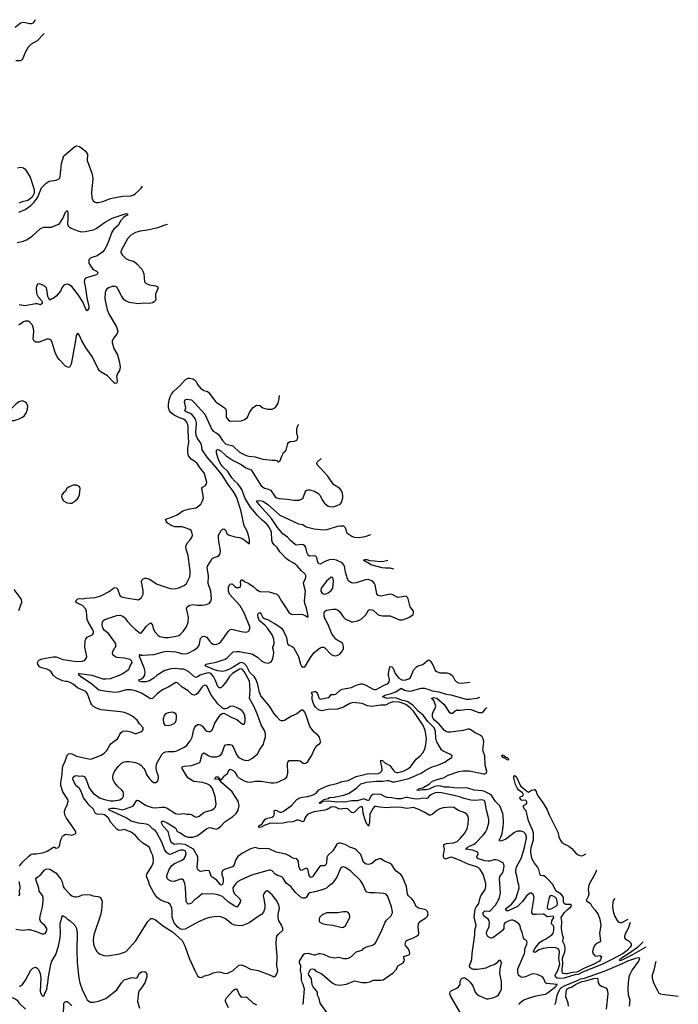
# Model space of a CAD drawing. Header units: inches. Extents: x 1173000 to 1307049, y 522583 to 678455.
# Tile 411 of 617: x 1273260 to 1281739, y 596615 to 609281. Entities that reach past the tile are written whole.
import ezdxf

# ---------------------------------------------------------------- set-up
doc = ezdxf.new("R2010")
doc.units = ezdxf.units.IN
doc.header["$MEASUREMENT"] = 0
for name, color, linetype in [('B2579', 7, 'Continuous'), ('B2589', 7, 'Continuous'), ('B2670', 7, 'Continuous')]:
    doc.layers.add(name, color=color, linetype=linetype)

msp = doc.modelspace()

# ---------------------------------------------------------------- linework, layer by layer
at = {"layer": 'B2579', "color": 5}
for points, elevation in [([(1273210, 597580), (1273290, 597567), (1273370, 597577), (1273390, 597575), (1273472, 597552), (1273550, 597521), (1273570, 597521), (1273590, 597527), (1273607, 597550), (1273611, 597570), (1273608, 597590), (1273585, 597630), (1273533, 597673), (1273520, 597710), (1273523, 597750), (1273555, 597870), (1273562, 597950), (1273561, 597990), (1273555, 598015), (1273512, 598070), (1273505, 598110), (1273472, 598208), (1273470, 598230), (1273478, 598242), (1273534, 598286), (1273579, 598341), (1273590, 598350), (1273610, 598357), (1273650, 598353), (1273725, 598305), (1273790, 598224), (1273807, 598190), (1273822, 598130), (1273833, 598110), (1273904, 598030), (1273931, 598010), (1273970, 597997), (1273990, 597997), (1274030, 598006), (1274070, 598023), (1274130, 598029), (1274170, 598022), (1274202, 598010), (1274270, 598000), (1274291, 597991), (1274311, 597971), (1274322, 597942), (1274315, 597825), (1274299, 597761), (1274215, 597510), (1274205, 597445), (1274209, 597390), (1274222, 597350), (1274254, 597294), (1274273, 597273), (1274298, 597258), (1274342, 597242), (1274390, 597239), (1274550, 597264), (1274630, 597294), (1274750, 597428), (1274910, 597679), (1274950, 597718), (1274970, 597718), (1275010, 597701), (1275110, 597621), (1275227, 597547), (1275310, 597476), (1275350, 597435), (1275388, 597368), (1275443, 597210), (1275513, 597050), (1275550, 596981), (1275570, 596962), (1275590, 596959), (1275610, 596965), (1275641, 596979), (1275710, 596999), (1275750, 597019), (1275788, 597028), (1275831, 597031), (1275890, 597014), (1275930, 597011), (1276010, 597050), (1276083, 597117), (1276110, 597121), (1276151, 597111), (1276230, 597067), (1276330, 597050), (1276488, 596988), (1276530, 596966), (1276550, 596971), (1276570, 597006), (1276584, 597050), (1276572, 597110), (1276575, 597230), (1276560, 597390), (1276565, 597470), (1276571, 597490), (1276587, 597513), (1276649, 597570), (1276649, 597589), (1276639, 597610), (1276637, 597630), (1276598, 597690), (1276586, 597730), (1276586, 597770), (1276603, 597850), (1276598, 597890), (1276570, 597946), (1276510, 598023), (1276450, 598076), (1276430, 598069), (1276399, 598030), (1276394, 598010), (1276405, 597970), (1276417, 597890), (1276415, 597850), (1276399, 597801), (1276372, 597768), (1276330, 597744), (1276216, 597664), (1276176, 597644), (1276130, 597630), (1276094, 597626), (1276030, 597633), (1275989, 597649), (1275924, 597704), (1275900, 597720), (1275850, 597738), (1275790, 597745), (1275710, 597731), (1275663, 597717), (1275564, 597676), (1275390, 597583), (1275350, 597577), (1275324, 597584), (1275290, 597610), (1275250, 597664), (1275235, 597695), (1275225, 597730), (1275225, 597810), (1275220, 597850), (1275198, 597898), (1275170, 597921), (1275130, 597933), (1275070, 597958), (1275032, 597990), (1274990, 598040), (1274932, 598150), (1274918, 598198), (1274895, 598250), (1274894, 598270), (1274898, 598290), (1274910, 598310), (1274963, 598390), (1274978, 598430), (1274983, 598470), (1274975, 598530), (1274951, 598571), (1274930, 598630), (1274910, 598650), (1274846, 598686), (1274794, 598734), (1274750, 598785), (1274694, 598830), (1274610, 598865), (1274550, 598850), (1274530, 598855), (1274510, 598868), (1274435, 598955), (1274403, 599010), (1274370, 599041), (1274350, 599052), (1274330, 599056), (1274259, 599059), (1274238, 599070), (1274226, 599086), (1274208, 599130), (1274155, 599175), (1274117, 599230), (1274082, 599270), (1274050, 599353), (1274031, 599390), (1273984, 599430), (1273946, 599510), (1273950, 599535), (1273970, 599554), (1273990, 599560), (1274030, 599550), (1274070, 599553), (1274090, 599547), (1274110, 599519), (1274149, 599409), (1274170, 599372), (1274206, 599330), (1274286, 599270), (1274352, 599248), (1274430, 599233), (1274470, 599232), (1274550, 599247), (1274583, 599270), (1274590, 599280), (1274595, 599290), (1274598, 599330), (1274591, 599350), (1274577, 599370), (1274521, 599421), (1274484, 599464), (1274463, 599503), (1274459, 599530), (1274464, 599570), (1274482, 599610), (1274530, 599674), (1274570, 599716), (1274610, 599736), (1274630, 599740), (1274670, 599739), (1274750, 599724), (1274802, 599702), (1274826, 599686), (1274860, 599650), (1274873, 599630), (1274893, 599570), (1274930, 599516), (1274956, 599490), (1274985, 599470), (1275012, 599468), (1275037, 599490), (1275049, 599530), (1275049, 599550), (1275032, 599592), (1275019, 599650), (1275023, 599710), (1275090, 599830), (1275113, 599850), (1275138, 599862), (1275170, 599868), (1275250, 599867), (1275285, 599875), (1275378, 599922), (1275410, 599944), (1275451, 600000)], 960), ([(1273259, 598390), (1273295, 598445), (1273378, 598522), (1273410, 598544), (1273430, 598551), (1273471, 598551), (1273530, 598559), (1273570, 598569), (1273614, 598586), (1273694, 598634), (1273710, 598637), (1273730, 598625), (1273750, 598626), (1273773, 598650), (1273790, 598732), (1273810, 598772), (1273830, 598792), (1273850, 598802), (1273930, 598791), (1273973, 598807), (1273982, 598818), (1273984, 598830), (1273973, 598850), (1273862, 599010), (1273843, 599050), (1273838, 599090), (1273842, 599110), (1273848, 599132), (1273877, 599190), (1273884, 599230), (1273878, 599250), (1273814, 599350), (1273790, 599430), (1273788, 599470), (1273805, 599570), (1273810, 599651), (1273819, 599690), (1273842, 599730), (1273870, 599821), (1273890, 599836), (1273910, 599839), (1273930, 599835), (1273990, 599808), (1274130, 599776), (1274170, 599770), (1274210, 599779), (1274310, 599818), (1274352, 599848), (1274381, 599879), (1274420, 599950), (1274436, 599970), (1274478, 600000)], 980), ([(1276910, 596610), (1276925, 596810), (1276911, 596870), (1276897, 596897), (1276888, 596928), (1276887, 596990), (1276877, 597050), (1276879, 597110), (1276862, 597150), (1276862, 597170), (1276919, 597261), (1276931, 597269), (1276970, 597272), (1277050, 597249), (1277070, 597249), (1277110, 597267), (1277130, 597268), (1277170, 597258), (1277246, 597226), (1277290, 597216), (1277312, 597212), (1277370, 597219), (1277430, 597204), (1277470, 597204), (1277494, 597210), (1277530, 597231), (1277590, 597290), (1277671, 597309), (1277687, 597333), (1277714, 597350), (1277804, 597376), (1277826, 597390), (1277845, 597410), (1277923, 597570), (1277964, 597670), (1277983, 597697), (1278040, 597750), (1278058, 597790), (1278057, 597830), (1278046, 597870), (1278000, 598000), (1277979, 598030), (1277950, 598041), (1277830, 598048), (1277768, 598048), (1277730, 598057), (1277710, 598077), (1277680, 598150), (1277646, 598206), (1277519, 598330), (1277450, 598375), (1277430, 598382), (1277410, 598380), (1277390, 598363), (1277344, 598250), (1277302, 598190), (1277277, 598163), (1277230, 598131), (1277210, 598110), (1277190, 598098), (1277153, 598087), (1277058, 598062), (1276995, 598050), (1276973, 598030), (1276950, 597990), (1276930, 597978), (1276910, 597978), (1276890, 597986), (1276812, 598052), (1276750, 598132), (1276690, 598175), (1276650, 598237), (1276634, 598254), (1276570, 598277), (1276550, 598290), (1276510, 598330), (1276490, 598339), (1276470, 598340), (1276244, 598276), (1276103, 598210), (1276066, 598190), (1276044, 598170), (1276006, 598114), (1276009, 598070), (1276028, 598030), (1276077, 597990), (1276096, 597970), (1276105, 597950), (1276100, 597930), (1276070, 597875), (1276055, 597865), (1276030, 597876), (1275948, 597928), (1275890, 597985), (1275870, 598000), (1275810, 598025), (1275770, 598030), (1275610, 598034), (1275550, 597983), (1275510, 597958), (1275470, 597916), (1275450, 597907), (1275430, 597904), (1275410, 597921), (1275403, 597943), (1275396, 598116), (1275386, 598170), (1275370, 598212), (1275350, 598225), (1275330, 598224), (1275250, 598196), (1275210, 598197), (1275175, 598215), (1275162, 598230), (1275154, 598250), (1275156, 598270), (1275185, 598350), (1275220, 598400), (1275253, 598427), (1275352, 598468), (1275377, 598490), (1275391, 598510), (1275403, 598550), (1275401, 598570), (1275390, 598590), (1275370, 598599), (1275330, 598597), (1275290, 598585), (1275210, 598544), (1275190, 598543), (1275170, 598551), (1275149, 598569), (1275124, 598604), (1275093, 598690), (1275022, 598830), (1275007, 598847), (1274970, 598874), (1274930, 598916), (1274892, 598930), (1274790, 598944), (1274694, 598970), (1274630, 599015), (1274417, 599110), (1274402, 599130), (1274443, 599137), (1274483, 599137), (1274570, 599120), (1274590, 599118), (1274610, 599123), (1274716, 599164), (1274736, 599184), (1274770, 599242), (1274790, 599236), (1274890, 599174), (1274965, 599145), (1275010, 599141), (1275089, 599149), (1275130, 599149), (1275158, 599138), (1275265, 599070), (1275284, 599064), (1275310, 599061), (1275370, 599068), (1275410, 599059), (1275450, 599060), (1275470, 599056), (1275510, 599030), (1275530, 599024), (1275550, 599027), (1275570, 599037), (1275630, 599082), (1275650, 599091), (1275728, 599112), (1275766, 599134), (1275783, 599150), (1275791, 599190), (1275776, 599290), (1275742, 599390), (1275731, 599410), (1275712, 599430), (1275670, 599453), (1275612, 599470), (1275503, 599483), (1275439, 599519), (1275425, 599530), (1275390, 599582), (1275353, 599650), (1275352, 599670), (1275380, 599680), (1275472, 599688), (1275570, 599721), (1275584, 599736), (1275610, 599831), (1275630, 599851), (1275650, 599842), (1275697, 599810), (1275730, 599799), (1275800, 599800), (1275830, 599809), (1275850, 599825), (1275865, 599850), (1275892, 599928), (1275909, 599951), (1275930, 599958), (1275970, 599959), (1275993, 599950), (1276010, 599929), (1276051, 599830), (1276070, 599801), (1276090, 599784), (1276130, 599762), (1276170, 599749), (1276210, 599755), (1276258, 599782), (1276322, 599838), (1276350, 599891), (1276398, 599962), (1276409, 600000)], 940), ([(1277213, 596510), (1277127, 596630), (1277115, 596690), (1277094, 596730), (1277092, 596770), (1277082, 596790), (1277040, 596840), (1277026, 596866), (1277016, 596936), (1277011, 596950), (1276982, 596990), (1276980, 597010), (1276985, 597030), (1277001, 597059), (1277010, 597067), (1277030, 597071), (1277050, 597065), (1277070, 597047), (1277150, 597005), (1277281, 596890), (1277322, 596870), (1277350, 596863), (1277378, 596862), (1277468, 596872), (1277548, 596910), (1277570, 596916), (1277670, 596896), (1277730, 596895), (1277770, 596904), (1277810, 596927), (1277910, 596924), (1277939, 596930), (1278070, 597020), (1278113, 597067), (1278130, 597110), (1278195, 597150), (1278210, 597170), (1278214, 597186), (1278205, 597210), (1278207, 597230), (1278270, 597249), (1278279, 597261), (1278283, 597270), (1278278, 597298), (1278256, 597336), (1278229, 597370), (1278223, 597390), (1278230, 597422), (1278234, 597430), (1278250, 597441), (1278330, 597470), (1278369, 597490), (1278393, 597510), (1278399, 597530), (1278392, 597610), (1278396, 597650), (1278418, 597682), (1278490, 597726), (1278509, 597750), (1278517, 597777), (1278512, 597810), (1278489, 597830), (1278393, 597853), (1278369, 597869), (1278325, 597950), (1278310, 597970), (1278266, 598010), (1278254, 598030), (1278238, 598130), (1278190, 598255), (1278166, 598286), (1278108, 598328), (1278088, 598348), (1278050, 598409), (1278030, 598427), (1277957, 598457), (1277910, 598486), (1277890, 598487), (1277850, 598474), (1277792, 598428), (1277770, 598416), (1277750, 598411), (1277719, 598419), (1277685, 598445), (1277650, 598540), (1277598, 598598), (1277574, 598614), (1277510, 598636), (1277450, 598669), (1277390, 598687), (1277370, 598687), (1277344, 598676), (1277290, 598588), (1277229, 598531), (1277215, 598505), (1277208, 598430), (1277197, 598403), (1277185, 598395), (1277130, 598396), (1277110, 598373), (1277030, 598253), (1277010, 598248), (1276986, 598270), (1276970, 598359), (1276950, 598367), (1276890, 598336), (1276870, 598345), (1276855, 598390), (1276850, 598456), (1276830, 598484), (1276790, 598490), (1276770, 598497), (1276730, 598525), (1276685, 598545), (1276562, 598570), (1276470, 598616), (1276410, 598620), (1276350, 598616), (1276290, 598630), (1276230, 598613), (1276130, 598561), (1276070, 598514), (1276039, 598470), (1276020, 598410), (1275998, 598382), (1275899, 598350), (1275870, 598333), (1275862, 598310), (1275863, 598290), (1275878, 598230), (1275879, 598190), (1275870, 598156), (1275850, 598146), (1275799, 598210), (1275739, 598250), (1275725, 598265), (1275710, 598315), (1275700, 598330), (1275670, 598336), (1275590, 598325), (1275570, 598330), (1275559, 598339), (1275547, 598367), (1275545, 598384), (1275554, 598466), (1275553, 598510), (1275497, 598610), (1275390, 598670), (1275310, 598680), (1275250, 598671), (1275219, 598690), (1275206, 598710), (1275191, 598750), (1275170, 598839), (1275106, 598906), (1275085, 598950), (1275091, 598969), (1275110, 598970), (1275158, 598950), (1275258, 598890), (1275275, 598870), (1275281, 598850), (1275294, 598834), (1275330, 598819), (1275390, 598779), (1275430, 598766), (1275490, 598766), (1275539, 598781), (1275577, 598803), (1275670, 598876), (1275690, 598885), (1275710, 598887), (1275790, 598869), (1275810, 598875), (1275850, 598906), (1275900, 598960), (1276004, 599030), (1276048, 599070), (1276072, 599110), (1276083, 599150), (1276084, 599170), (1276071, 599230), (1275996, 599350), (1275858, 599470), (1275850, 599482), (1275838, 599490), (1275838, 599498), (1275825, 599505), (1275775, 599510), (1275777, 599530), (1275790, 599541), (1275810, 599539), (1275823, 599523), (1275845, 599510), (1275845, 599505), (1275850, 599507), (1275870, 599519), (1275890, 599550), (1275936, 599584), (1275950, 599613), (1275970, 599638), (1276010, 599624), (1276030, 599602), (1276059, 599550), (1276082, 599530), (1276149, 599490), (1276190, 599475), (1276227, 599473), (1276290, 599485), (1276370, 599487), (1276496, 599464), (1276530, 599462), (1276570, 599470), (1276664, 599510), (1276690, 599530), (1276703, 599550), (1276712, 599590), (1276707, 599710), (1276713, 599730), (1276730, 599750), (1276750, 599753), (1276789, 599749), (1276850, 599750), (1276870, 599745), (1276910, 599718), (1276930, 599713), (1276950, 599721), (1276970, 599739), (1277018, 599810), (1277066, 599914), (1277093, 599947), (1277125, 599970), (1277135, 599990), (1277133, 600000)], 920), ([(1278932, 596510), (1278805, 596725), (1278799, 596750), (1278804, 596776), (1278817, 596790), (1278890, 596823), (1278910, 596838), (1278930, 596870), (1278930, 596910), (1278938, 596930), (1278950, 596947), (1278970, 596953), (1278990, 596953), (1279030, 596930), (1279059, 596899), (1279092, 596852), (1279126, 596770), (1279144, 596744), (1279169, 596729), (1279270, 596684), (1279290, 596684), (1279350, 596697), (1279401, 596719), (1279423, 596737), (1279454, 596786), (1279461, 596810), (1279464, 596890), (1279464, 596910), (1279442, 597010), (1279447, 597070), (1279461, 597150), (1279450, 597177), (1279430, 597176), (1279397, 597143), (1279370, 597124), (1279322, 597110), (1279260, 597080), (1279210, 597070), (1279150, 597062), (1279103, 597063), (1279083, 597070), (1279057, 597090), (1279052, 597110), (1279080, 597190), (1279084, 597270), (1279120, 597510), (1279118, 597570), (1279135, 597630), (1279133, 597650), (1279109, 597730), (1279123, 597837), (1279135, 597865), (1279173, 597910), (1279183, 597970), (1279196, 598010), (1279251, 598090), (1279262, 598130), (1279260, 598170), (1279225, 598290), (1279190, 598350), (1279168, 598370), (1279143, 598383), (1279020, 598420), (1278930, 598465), (1278830, 598505), (1278810, 598508), (1278750, 598488), (1278730, 598488), (1278715, 598510), (1278715, 598535), (1278731, 598610), (1278720, 598650), (1278722, 598670), (1278756, 598684), (1278847, 598693), (1278891, 598710), (1278932, 598748), (1278986, 598814), (1279020, 598870), (1279035, 598930), (1279037, 599010), (1279033, 599030), (1279023, 599050), (1278990, 599078), (1278910, 599109), (1278850, 599145), (1278810, 599151), (1278710, 599140), (1278671, 599130), (1278630, 599106), (1278570, 599056), (1278550, 599047), (1278530, 599046), (1278466, 599086), (1278400, 599120), (1278330, 599147), (1278250, 599135), (1278170, 599146), (1278070, 599151), (1277990, 599142), (1277891, 599151), (1277850, 599159), (1277830, 599158), (1277810, 599139), (1277770, 599059), (1277763, 598957), (1277750, 598908), (1277743, 598923), (1277730, 598934), (1277710, 598976), (1277682, 599070), (1277678, 599130), (1277670, 599154), (1277650, 599157), (1277630, 599148), (1277570, 599085), (1277550, 599077), (1277530, 599083), (1277490, 599126), (1277481, 599130), (1277450, 599132), (1277390, 599125), (1277370, 599128), (1277327, 599150), (1277290, 599157), (1277268, 599152), (1277218, 599122), (1277190, 599110), (1277053, 599090), (1276990, 599071), (1276970, 599059), (1276942, 599030), (1276930, 599010), (1276921, 598979), (1276910, 598964), (1276850, 598984), (1276830, 598982), (1276776, 598964), (1276710, 598959), (1276654, 598946), (1276570, 598941), (1276490, 598943), (1276406, 598914), (1276370, 598892), (1276339, 598890), (1276340, 598910), (1276383, 598937), (1276417, 598990), (1276430, 599001), (1276450, 599011), (1276510, 599022), (1276526, 599034), (1276536, 599050), (1276540, 599070), (1276535, 599090), (1276540, 599110), (1276550, 599113), (1276570, 599109), (1276610, 599088), (1276630, 599087), (1276650, 599095), (1276762, 599178), (1276830, 599248), (1276868, 599270), (1276902, 599278), (1276970, 599286), (1277040, 599310), (1277078, 599330), (1277110, 599374), (1277210, 599420), (1277250, 599434), (1277344, 599456), (1277410, 599481), (1277490, 599495), (1277590, 599546), (1277750, 599585), (1277830, 599579), (1277875, 599585), (1277905, 599595), (1277918, 599610), (1277927, 599633), (1277923, 599670), (1277909, 599730), (1277910, 599757), (1277930, 599752), (1277962, 599722), (1278027, 599687), (1278077, 599617), (1278090, 599605), (1278110, 599597), (1278130, 599597), (1278170, 599606), (1278217, 599623), (1278258, 599642), (1278290, 599670), (1278363, 599770), (1278416, 599810), (1278449, 599851), (1278470, 599890), (1278484, 599930), (1278495, 599985), (1278495, 600000)], 880), ([(1280000, 596956), (1279990, 596970), (1279920, 597000), (1279874, 597006), (1279850, 597004), (1279770, 596966), (1279730, 596958), (1279707, 596967), (1279683, 596990), (1279672, 597030), (1279675, 597070), (1279758, 597270), (1279763, 597290), (1279763, 597330), (1279789, 597390), (1279793, 597413), (1279789, 597429), (1279759, 597450), (1279747, 597470), (1279730, 597539), (1279708, 597590), (1279703, 597630), (1279686, 597650), (1279630, 597688), (1279610, 597696), (1279590, 597699), (1279570, 597694), (1279523, 597670), (1279498, 597650), (1279492, 597630), (1279492, 597590), (1279482, 597570), (1279435, 597530), (1279350, 597470), (1279330, 597467), (1279319, 597470), (1279288, 597488), (1279272, 597512), (1279270, 597530), (1279275, 597550), (1279305, 597615), (1279310, 597670), (1279305, 597690), (1279292, 597710), (1279244, 597744), (1279230, 597760), (1279223, 597790), (1279234, 597806), (1279250, 597815), (1279307, 597813), (1279320, 597820), (1279384, 597890), (1279422, 597950), (1279431, 597970), (1279448, 598050), (1279436, 598230), (1279443, 598257), (1279478, 598310), (1279490, 598341), (1279496, 598390), (1279492, 598412), (1279483, 598430), (1279470, 598440), (1279425, 598465), (1279395, 598475), (1279370, 598475), (1279310, 598458), (1279290, 598456), (1279250, 598462), (1279155, 598490), (1279144, 598510), (1279164, 598550), (1279158, 598570), (1279090, 598599), (1279001, 598610), (1279019, 598621), (1279023, 598630), (1279050, 598650), (1279110, 598675), (1279133, 598690), (1279228, 598790), (1279259, 598830), (1279280, 598870), (1279301, 598950), (1279300, 598990), (1279293, 599030), (1279269, 599110), (1279254, 599210), (1279248, 599228), (1279238, 599238), (1279210, 599247), (1279130, 599236), (1279070, 599240), (1278983, 599263), (1278909, 599289), (1278690, 599335), (1278640, 599340), (1278610, 599337), (1278554, 599310), (1278527, 599290), (1278510, 599266), (1278497, 599263), (1278450, 599266), (1278410, 599256), (1278370, 599254), (1278310, 599261), (1278250, 599277), (1278230, 599277), (1278170, 599259), (1278116, 599256), (1278050, 599272), (1277990, 599277), (1277965, 599285), (1277910, 599314), (1277830, 599317), (1277807, 599313), (1277784, 599296), (1277750, 599231), (1277690, 599258), (1277610, 599234), (1277530, 599233), (1277450, 599214), (1277410, 599218), (1277350, 599213), (1277231, 599229), (1277162, 599222), (1277155, 599225), (1277150, 599210), (1277130, 599200), (1277121, 599210), (1277139, 599219), (1277147, 599213), (1277143, 599223), (1277148, 599230), (1277164, 599236), (1277174, 599250), (1277230, 599264), (1277250, 599274), (1277310, 599278), (1277433, 599307), (1277503, 599330), (1277602, 599398), (1277650, 599450), (1277670, 599457), (1277730, 599471), (1277850, 599484), (1277936, 599484), (1277990, 599495), (1278010, 599494), (1278058, 599478), (1278090, 599476), (1278270, 599520), (1278430, 599590), (1278494, 599630), (1278570, 599670), (1278630, 599687), (1278732, 599730), (1278770, 599759), (1278825, 599790), (1278826, 599810), (1278805, 599830), (1278710, 599870), (1278692, 599890), (1278630, 599993), (1278628, 600000)], 860), ([(1280000, 597774), (1279908, 597768), (1279869, 597770), (1279854, 597790), (1279853, 597810), (1279883, 597990), (1279870, 598028), (1279850, 598045), (1279830, 598046), (1279785, 598010), (1279738, 597942), (1279670, 597873), (1279550, 597817), (1279530, 597816), (1279513, 597830), (1279528, 597850), (1279595, 597905), (1279649, 597970), (1279690, 598110), (1279687, 598150), (1279674, 598190), (1279664, 598250), (1279646, 598310), (1279646, 598350), (1279660, 598390), (1279715, 598490), (1279760, 598630), (1279783, 598750), (1279783, 598770), (1279770, 598807), (1279750, 598827), (1279730, 598838), (1279710, 598844), (1279670, 598841), (1279630, 598824), (1279532, 598748), (1279510, 598735), (1279453, 598713), (1279438, 598718), (1279433, 598730), (1279442, 598738), (1279455, 598765), (1279471, 598810), (1279483, 598897), (1279488, 598950), (1279485, 599050), (1279481, 599070), (1279440, 599170), (1279384, 599224), (1279330, 599310), (1279235, 599355), (1279210, 599361), (1279109, 599369), (1279030, 599393), (1278998, 599398), (1278890, 599397), (1278790, 599409), (1278730, 599406), (1278683, 599423), (1278650, 599426), (1278602, 599418), (1278530, 599384), (1278492, 599372), (1278448, 599372), (1278406, 599366), (1278375, 599370), (1278387, 599373), (1278405, 599390), (1278450, 599400), (1278461, 599410), (1278534, 599450), (1278575, 599485), (1278633, 599507), (1278717, 599530), (1278776, 599564), (1278912, 599608), (1278970, 599617), (1279050, 599619), (1279230, 599581), (1279250, 599579), (1279270, 599590), (1279276, 599610), (1279254, 599690), (1279250, 599810), (1279226, 599870), (1279223, 599890), (1279236, 599990), (1279234, 600000)], 840), ([(1280000, 598269), (1279970, 598270), (1279959, 598279), (1279944, 598350), (1279925, 598385), (1279886, 598430), (1279855, 598490), (1279840, 598570), (1279840, 598590), (1279846, 598630), (1279875, 598730), (1279875, 598815), (1279861, 598861), (1279810, 598975), (1279782, 599102), (1279755, 599130), (1279745, 599155), (1279746, 599174), (1279779, 599190), (1279793, 599210), (1279784, 599230), (1279770, 599241), (1279730, 599237), (1279721, 599241), (1279710, 599249), (1279697, 599270), (1279708, 599290), (1279730, 599294), (1279744, 599310), (1279734, 599334), (1279688, 599368), (1279670, 599390), (1279642, 599442), (1279621, 599530), (1279621, 599550), (1279630, 599559), (1279650, 599547), (1279660, 599530), (1279707, 599427), (1279770, 599368), (1279810, 599345), (1279850, 599371), (1279890, 599376), (1279910, 599351), (1279915, 599330), (1279934, 599294), (1279990, 599217), (1280000, 599201)], 820), ([(1273251, 598009), (1273261, 598030), (1273258, 598070), (1273268, 598110), (1273268, 598130), (1273253, 598193)], 980), ([(1273252, 596848), (1273270, 596853), (1273295, 596870), (1273337, 596923), (1273405, 597055), (1273430, 597079), (1273449, 597090), (1273470, 597091), (1273490, 597076), (1273501, 597061), (1273522, 597010), (1273531, 596950), (1273525, 596785), (1273530, 596762), (1273546, 596730), (1273550, 596725), (1273570, 596722), (1273578, 596730), (1273578, 596750), (1273590, 596762), (1273609, 596810), (1273623, 596890), (1273630, 596970), (1273662, 597130), (1273676, 597170), (1273726, 597254), (1273758, 597362), (1273780, 597470), (1273787, 597530), (1273782, 597650), (1273810, 597762), (1273814, 597754), (1273850, 597735), (1273870, 597713), (1273910, 597690), (1273970, 597631), (1273990, 597590), (1274000, 597530), (1273994, 597310), (1274001, 597150), (1274021, 596950), (1274035, 596890), (1274065, 596805), (1274110, 596705), (1274130, 596673), (1274150, 596653), (1274170, 596644), (1274210, 596640), (1274274, 596654), (1274370, 596691), (1274510, 596800), (1274570, 596891), (1274605, 596930), (1274690, 596956), (1274710, 596959), (1274750, 596951), (1274765, 596955), (1274775, 596965), (1274799, 597010), (1274830, 597031), (1274870, 597036), (1274890, 597022), (1274898, 596998), (1274896, 596970), (1274870, 596890), (1274830, 596825), (1274799, 596790), (1274790, 596770), (1274779, 596650), (1274803, 596563)], 940), ([(1280000, 597332), (1279988, 597330), (1279945, 597315), (1279910, 597289), (1279890, 597280), (1279875, 597290), (1279890, 597331), (1279918, 597362), (1279952, 597410), (1280000, 597438)], 840), ([(1273090, 596610), (1273062, 596650), (1273010, 596696), (1272959, 596759), (1272925, 596785), (1272877, 596810), (1272865, 596825), (1272856, 596830), (1272883, 596837), (1272910, 596834), (1272968, 596810), (1273029, 596769), (1273100, 596740), (1273150, 596708), (1273204, 596684), (1273226, 596666), (1273250, 596632), (1273333, 596550)], 920), ([(1275950, 596570), (1275910, 596650), (1275910, 596670), (1275924, 596696), (1276010, 596794), (1276030, 596811), (1276050, 596813), (1276061, 596801), (1276088, 596730), (1276110, 596708), (1276170, 596709), (1276190, 596703), (1276268, 596630), (1276309, 596609)], 940), ([(1279691, 596610), (1279696, 596630), (1279752, 596670), (1279810, 596694), (1279910, 596722), (1280000, 596739)], 860), ([(1273825, 596470), (1273829, 596631), (1273850, 596651), (1273870, 596651), (1273890, 596636), (1273930, 596593)], 920)]:
    msp.add_lwpolyline(points, dxfattribs=dict(at, elevation=elevation))
for points, elevation in [([(1279550, 599755), (1279530, 599760), (1279515, 599775), (1279483, 599790), (1279467, 599810), (1279470, 599825), (1279490, 599818), (1279502, 599802), (1279534, 599790), (1279550, 599776), (1279554, 599770)], 820), ([(1277470, 597805), (1277430, 597804), (1277350, 597790), (1277250, 597793), (1277212, 597790), (1277153, 597767), (1277121, 597730), (1277114, 597710), (1277115, 597690), (1277126, 597670), (1277153, 597653), (1277210, 597642), (1277290, 597634), (1277410, 597601), (1277430, 597607), (1277454, 597630), (1277509, 597730), (1277509, 597750), (1277500, 597780), (1277490, 597794)], 960)]:
    msp.add_lwpolyline(points, close=True, dxfattribs=dict(at, elevation=elevation))
at = {"layer": 'B2589', "color": 5}
for points, elevation in [([(1280000, 599201), (1280050, 599117), (1280076, 599050), (1280187, 598830), (1280203, 598770), (1280223, 598723), (1280240, 598700), (1280262, 598682), (1280330, 598647), (1280370, 598620), (1280421, 598561), (1280450, 598537), (1280470, 598527), (1280490, 598524), (1280510, 598528), (1280549, 598550)], 820), ([(1280684, 598342), (1280665, 598290), (1280587, 598150), (1280580, 598090), (1280588, 598030), (1280579, 598001), (1280551, 597950), (1280610, 597910), (1280631, 597870), (1280670, 597824), (1280706, 597770), (1280728, 597710), (1280741, 597630), (1280725, 597530), (1280738, 597430), (1280725, 597415), (1280690, 597397), (1280664, 597376), (1280641, 597330), (1280634, 597290), (1280644, 597264), (1280670, 597234), (1280730, 597243), (1280750, 597231), (1280739, 597190), (1280723, 597170), (1280653, 597130), (1280530, 597079), (1280432, 597030), (1280376, 597024), (1280310, 597008), (1280285, 597005), (1280258, 597010), (1280250, 597015), (1280242, 597042), (1280242, 597070), (1280254, 597130), (1280249, 597210), (1280278, 597290), (1280284, 597330), (1280278, 597370), (1280248, 597430), (1280257, 597450), (1280259, 597470), (1280249, 597509), (1280237, 597590), (1280238, 597678), (1280233, 597730), (1280270, 597791), (1280308, 597832), (1280354, 597870), (1280365, 597890), (1280350, 597897), (1280290, 597900), (1280270, 597911), (1280263, 597930), (1280260, 597990), (1280249, 598010), (1280230, 598030), (1280167, 598070), (1280120, 598160), (1280070, 598217), (1280030, 598255), (1280010, 598268), (1280000, 598269)], 820), ([(1280918, 597977), (1280895, 597930), (1280891, 597870), (1280901, 597810), (1280924, 597744), (1280950, 597691), (1280970, 597670), (1280990, 597665), (1281010, 597668), (1281092, 597710)], 840), ([(1280000, 597438), (1280022, 597450), (1280111, 597510), (1280127, 597530), (1280135, 597565), (1280137, 597610), (1280130, 597630), (1280106, 597650), (1280112, 597690), (1280138, 597730), (1280133, 597750), (1280050, 597738), (1280010, 597775), (1280000, 597774)], 840), ([(1281120, 597667), (1281092, 597588), (1281058, 597530), (1281048, 597488), (1281048, 597470), (1281065, 597450), (1281107, 597427), (1281125, 597410), (1281134, 597390), (1281133, 597370), (1281121, 597350), (1281084, 597310), (1281028, 597270), (1280885, 597190), (1280754, 597126), (1280504, 597030), (1280450, 596998), (1280406, 596994), (1280270, 596951), (1280206, 596946), (1280180, 596950), (1280160, 596970), (1280154, 596990), (1280190, 597051), (1280212, 597130), (1280200, 597210), (1280209, 597289), (1280205, 597310), (1280193, 597330), (1280163, 597343), (1280090, 597347), (1280000, 597332)], 840), ([(1281283, 597420), (1281278, 597410), (1281215, 597345), (1281098, 597262), (1281009, 597210), (1281001, 597199), (1280979, 597190), (1280981, 597181), (1280990, 597179), (1281026, 597190), (1281146, 597250), (1281325, 597355)], 860), ([(1280150, 596610), (1280161, 596639), (1280179, 596730), (1280213, 596810), (1280237, 596830), (1280284, 596856), (1280450, 596923), (1280479, 596941), (1280531, 596949), (1280796, 597044), (1281022, 597138), (1281090, 597172), (1281178, 597202), (1281190, 597210), (1281230, 597218), (1281241, 597210), (1281237, 597190), (1281226, 597170), (1281143, 597057), (1281111, 596990), (1281103, 596963), (1281094, 596890), (1281090, 596810), (1281095, 596735), (1281113, 596670), (1281108, 596590)], 840), ([(1281451, 597165), (1281447, 597153), (1281426, 597054), (1281403, 596990), (1281404, 596950), (1281419, 596890), (1281470, 596791), (1281490, 596760), (1281510, 596748), (1281530, 596744), (1281739, 596721)], 860), ([(1280000, 596739), (1280030, 596745), (1280070, 596771), (1280166, 596850), (1280173, 596867), (1280184, 596870), (1280041, 596881), (1280029, 596889), (1280010, 596943), (1280000, 596956)], 860), ([(1280324, 596590), (1280320, 596630), (1280292, 596712), (1280295, 596770), (1280306, 596810), (1280330, 596826), (1280363, 596837), (1280417, 596870), (1280498, 596910), (1280544, 596916), (1280650, 596946), (1280694, 596950), (1280701, 596941), (1280707, 596890), (1280720, 596870), (1280750, 596850), (1280805, 596825), (1280823, 596803), (1280830, 596750), (1280810, 596550)], 820)]:
    msp.add_lwpolyline(points, dxfattribs=dict(at, elevation=elevation))
at = {"layer": 'B2589', "color": 5, "elevation": 840}
msp.add_lwpolyline([(1280104, 598016), (1280088, 598012), (1280076, 597990), (1280049, 597869), (1280050, 597850), (1280070, 597836), (1280110, 597845), (1280170, 597880), (1280180, 597890), (1280185, 597910), (1280170, 597976), (1280157, 597990), (1280130, 598007)], close=True, dxfattribs=at)
at = {"layer": 'B2670', "color": 5}
for points, elevation in [([(1273459, 609281), (1273457, 609270), (1273430, 609235), (1273410, 609228), (1273390, 609228), (1273310, 609244), (1273270, 609236), (1273201, 609179)], 960), ([(1273574, 609104), (1273484, 609010), (1273410, 608967), (1273370, 608930), (1273336, 608870), (1273290, 608766), (1273268, 608752), (1273210, 608754)], 980), ([(1273250, 606804), (1273330, 606839), (1273404, 606890), (1273442, 606930), (1273488, 606990), (1273543, 607117), (1273569, 607150), (1273602, 607178), (1273638, 607202), (1273730, 607215), (1273767, 607233), (1273781, 607259), (1273798, 607430), (1273830, 607530), (1273970, 607649), (1273990, 607657), (1274030, 607648), (1274062, 607630), (1274107, 607590), (1274132, 607550), (1274130, 607470), (1274190, 607306), (1274199, 607270), (1274200, 607230), (1274185, 607065), (1274187, 606990), (1274205, 606950), (1274230, 606936), (1274250, 606930), (1274270, 606930), (1274330, 606944), (1274430, 606982), (1274469, 606991), (1274590, 607009), (1274690, 607017), (1274730, 607030), (1274750, 607045), (1274796, 607084), (1274825, 607115), (1274842, 607140)], 980), ([(1273230, 607375), (1273270, 607386), (1273310, 607376), (1273330, 607359), (1273350, 607334), (1273394, 607254), (1273441, 607110), (1273446, 607090), (1273446, 607050), (1273420, 607000), (1273401, 606979), (1273363, 606957), (1273290, 606937), (1273250, 606921)], 980), ([(1273227, 606413), (1273310, 606434), (1273350, 606450), (1273422, 606498), (1273530, 606595), (1273570, 606611), (1273670, 606614), (1273730, 606640), (1273770, 606650), (1273815, 606725), (1273850, 606805), (1273870, 606825), (1273877, 606817), (1273880, 606800), (1273882, 606730), (1273875, 606655), (1273883, 606630), (1273896, 606616), (1273921, 606601), (1274010, 606564), (1274050, 606553), (1274105, 606555), (1274210, 606576), (1274246, 606594), (1274350, 606673), (1274450, 606727), (1274530, 606752), (1274630, 606790), (1274645, 606785), (1274651, 606771), (1274601, 606739), (1274564, 606696), (1274530, 606635), (1274474, 606586), (1274446, 606550), (1274390, 606395), (1274355, 606330), (1274330, 606295), (1274258, 606242), (1274190, 606224), (1274170, 606215), (1274150, 606190), (1274152, 606150), (1274187, 606090), (1274208, 606068), (1274250, 606048), (1274266, 606030), (1274263, 606010), (1274250, 606001), (1274120, 605960), (1274104, 605950), (1274095, 605930), (1274092, 605910), (1274097, 605870), (1274108, 605828), (1274123, 605703), (1274151, 605590), (1274150, 605569), (1274130, 605534), (1274110, 605559), (1274072, 605652), (1274019, 605739), (1273931, 605850), (1273890, 605876), (1273861, 605879), (1273830, 605867), (1273803, 605830), (1273785, 605790), (1273730, 605726), (1273690, 605694), (1273674, 605690), (1273650, 605675), (1273630, 605702), (1273622, 605722), (1273611, 605810), (1273605, 605830), (1273587, 605850), (1273549, 605870), (1273510, 605884), (1273490, 605879), (1273476, 605850), (1273473, 605830), (1273478, 605758), (1273497, 605717), (1273541, 605670), (1273551, 605650), (1273551, 605629), (1273530, 605613), (1273490, 605624), (1273465, 605625), (1273330, 605600), (1273252, 605612)], 960), ([(1275165, 606645), (1275130, 606637), (1275021, 606599), (1274905, 606575), (1274810, 606562), (1274750, 606544), (1274691, 606510), (1274650, 606461), (1274565, 606310), (1274563, 606290), (1274573, 606270), (1274585, 606250), (1274625, 606210), (1274661, 606190), (1274735, 606170), (1274770, 606140), (1274832, 606072), (1274846, 606046), (1274857, 606010), (1274869, 605910), (1274884, 605890), (1274929, 605871), (1275010, 605859), (1275036, 605850), (1275043, 605830), (1275010, 605750), (1275008, 605710), (1275012, 605690), (1275008, 605670), (1274992, 605650), (1274970, 605638), (1274930, 605630), (1274850, 605633), (1274790, 605628), (1274670, 605643), (1274630, 605659), (1274601, 605681), (1274569, 605729), (1274530, 605812), (1274510, 605840), (1274490, 605851), (1274452, 605850), (1274405, 605830), (1274376, 605810), (1274364, 605790), (1274359, 605770), (1274358, 605690), (1274387, 605550), (1274412, 605490), (1274507, 605330), (1274525, 605275), (1274517, 605243), (1274474, 605190), (1274451, 605149), (1274451, 605130), (1274473, 605050), (1274519, 604970), (1274544, 604870), (1274552, 604810), (1274544, 604770), (1274520, 604730), (1274508, 604692), (1274517, 604630), (1274510, 604607), (1274490, 604602), (1274477, 604610), (1274390, 604698), (1274310, 604746), (1274286, 604766), (1274270, 604790), (1274192, 604950), (1274114, 605054), (1274060, 605150), (1274030, 605219), (1274010, 605248), (1273990, 605228), (1273986, 605214), (1273976, 605130), (1273924, 604850), (1273906, 604814), (1273890, 604809), (1273850, 604825), (1273770, 604910), (1273744, 604944), (1273719, 604999), (1273678, 605130), (1273669, 605149), (1273650, 605167), (1273630, 605172), (1273610, 605170), (1273510, 605133), (1273470, 605134), (1273446, 605146), (1273433, 605173), (1273441, 605270), (1273437, 605310), (1273423, 605350), (1273390, 605391), (1273370, 605401), (1273330, 605401), (1273310, 605393), (1273250, 605351)], 980), ([(1274478, 600000), (1274520, 600030), (1274534, 600050), (1274550, 600091), (1274568, 600112), (1274590, 600127), (1274630, 600131), (1274690, 600121), (1274750, 600096), (1274820, 600120), (1274842, 600138), (1274849, 600150), (1274849, 600170), (1274804, 600224), (1274772, 600272), (1274710, 600321), (1274670, 600344), (1274610, 600367), (1274559, 600379), (1274310, 600405), (1274250, 600426), (1274210, 600447), (1274188, 600468), (1274175, 600490), (1274133, 600610), (1274110, 600637), (1274005, 600685), (1273950, 600731), (1273910, 600755), (1273870, 600769), (1273850, 600767), (1273810, 600774), (1273730, 600816), (1273690, 600848), (1273664, 600890), (1273635, 600915), (1273610, 600927), (1273542, 600942), (1273515, 600955), (1273492, 600990), (1273489, 601010), (1273498, 601030), (1273515, 601045), (1273550, 601061), (1273690, 601086), (1273730, 601084), (1273816, 601050), (1273990, 601024), (1274070, 601030), (1274097, 601043), (1274117, 601063), (1274123, 601090), (1274100, 601210), (1274105, 601295), (1274110, 601311), (1274130, 601337), (1274192, 601368), (1274203, 601377), (1274209, 601390), (1274209, 601410), (1274203, 601430), (1274145, 601525), (1274127, 601567), (1274122, 601670), (1274110, 601700), (1274070, 601744), (1274009, 601770), (1273985, 601790), (1273986, 601810), (1274007, 601833), (1274030, 601836), (1274070, 601832), (1274110, 601841), (1274230, 601850), (1274290, 601864), (1274323, 601877), (1274410, 601924), (1274470, 601969), (1274490, 601978), (1274510, 601968), (1274518, 601958), (1274550, 601873), (1274570, 601858), (1274630, 601842), (1274790, 601819), (1274830, 601848), (1274851, 601889), (1274850, 601938), (1274828, 602050), (1274832, 602070), (1274850, 602087), (1274870, 602096), (1274890, 602098), (1274930, 602084), (1275030, 602018), (1275172, 601972), (1275221, 601961), (1275270, 601962), (1275310, 601972), (1275376, 602004), (1275406, 602030), (1275430, 602070), (1275450, 602116), (1275456, 602150), (1275456, 602190), (1275430, 602390), (1275404, 602470), (1275400, 602510), (1275415, 602545), (1275453, 602590), (1275479, 602630), (1275486, 602650), (1275478, 602690), (1275466, 602710), (1275450, 602722), (1275377, 602750), (1275350, 602755), (1275257, 602757), (1275210, 602774), (1275159, 602810), (1275144, 602830), (1275138, 602850), (1275150, 602862), (1275204, 602876), (1275286, 602910), (1275359, 602961), (1275387, 602973), (1275450, 602990), (1275530, 603003), (1275594, 603050), (1275615, 603090), (1275627, 603130), (1275607, 603253), (1275612, 603268), (1275654, 603290), (1275666, 603310), (1275670, 603330), (1275636, 603450), (1275586, 603506), (1275545, 603570), (1275516, 603596), (1275469, 603629), (1275435, 603670), (1275425, 603715), (1275426, 603770), (1275438, 603842), (1275430, 603990), (1275431, 604050), (1275427, 604070), (1275410, 604105), (1275390, 604130), (1275370, 604142), (1275319, 604159), (1275250, 604194), (1275210, 604225), (1275190, 604250), (1275176, 604290), (1275176, 604330), (1275185, 604390), (1275198, 604430), (1275216, 604464), (1275242, 604498), (1275322, 604570), (1275390, 604647), (1275430, 604668), (1275450, 604668), (1275490, 604659), (1275510, 604649), (1275530, 604625), (1275550, 604587), (1275590, 604542), (1275630, 604513), (1275670, 604501), (1275689, 604489), (1275775, 604375), (1275797, 604357), (1275899, 604290), (1275916, 604270), (1275920, 604250), (1275919, 604170), (1275948, 604128), (1275970, 604116), (1276110, 604122), (1276160, 604140), (1276191, 604169), (1276225, 604235), (1276266, 604294), (1276310, 604324), (1276350, 604319), (1276390, 604290), (1276450, 604271), (1276510, 604271), (1276538, 604282), (1276559, 604301), (1276586, 604350), (1276601, 604410), (1276607, 604447)], 980), ([(1275451, 600000), (1275459, 600010), (1275480, 600050), (1275501, 600150), (1275510, 600172), (1275530, 600201), (1275550, 600213), (1275570, 600214), (1275590, 600209), (1275613, 600193), (1275650, 600146), (1275670, 600130), (1275690, 600123), (1275714, 600126), (1275730, 600134), (1275742, 600150), (1275774, 600230), (1275830, 600317), (1275850, 600343), (1275870, 600356), (1275890, 600361), (1275981, 600310), (1276057, 600277), (1276130, 600218), (1276150, 600218), (1276162, 600258), (1276165, 600290), (1276159, 600330), (1276143, 600370), (1276126, 600390), (1276093, 600410), (1276050, 600434), (1276010, 600449), (1275970, 600444), (1275930, 600421), (1275910, 600417), (1275890, 600417), (1275870, 600424), (1275810, 600480), (1275722, 600602), (1275670, 600710), (1275650, 600720), (1275624, 600710), (1275610, 600697), (1275550, 600614), (1275530, 600599), (1275510, 600591), (1275490, 600594), (1275470, 600606), (1275429, 600649), (1275350, 600694), (1275290, 600750), (1275270, 600753), (1275181, 600699), (1275100, 600660), (1275030, 600610), (1274971, 600549), (1274950, 600544), (1274930, 600551), (1274830, 600619), (1274750, 600648), (1274690, 600661), (1274630, 600662), (1274546, 600634), (1274490, 600628), (1274350, 600644), (1274277, 600657), (1274190, 600732), (1274045, 600830), (1274021, 600850), (1274021, 600859), (1274022, 600870), (1274030, 600871), (1274190, 600848), (1274330, 600803), (1274370, 600800), (1274428, 600808), (1274547, 600850), (1274586, 600870), (1274659, 600921), (1274669, 600930), (1274684, 600970), (1274709, 601010), (1274705, 601030), (1274682, 601050), (1274610, 601067), (1274510, 601078), (1274483, 601090), (1274461, 601110), (1274456, 601130), (1274461, 601150), (1274478, 601190), (1274493, 601207), (1274499, 601221), (1274497, 601250), (1274473, 601290), (1274403, 601383), (1274350, 601425), (1274330, 601456), (1274323, 601490), (1274328, 601530), (1274336, 601550), (1274355, 601565), (1274510, 601618), (1274550, 601620), (1274590, 601607), (1274610, 601590), (1274650, 601538), (1274710, 601477), (1274750, 601438), (1274810, 601390), (1274830, 601395), (1274890, 601476), (1274930, 601513), (1274950, 601521), (1274970, 601491), (1274980, 601450), (1275003, 601403), (1275041, 601361), (1275066, 601346), (1275130, 601335), (1275170, 601334), (1275275, 601350), (1275310, 601359), (1275327, 601370), (1275366, 601410), (1275406, 601470), (1275431, 601530), (1275434, 601590), (1275407, 601710), (1275415, 601730), (1275449, 601750), (1275490, 601759), (1275550, 601749), (1275612, 601748), (1275664, 601756), (1275704, 601776), (1275721, 601799), (1275728, 601830), (1275720, 601930), (1275687, 602030), (1275690, 602130), (1275674, 602230), (1275680, 602250), (1275718, 602310), (1275737, 602350), (1275750, 602359), (1275804, 602376), (1275825, 602390), (1275841, 602410), (1275847, 602450), (1275825, 602570), (1275820, 602630), (1275821, 602650), (1275852, 602708), (1275870, 602725), (1275890, 602730), (1275910, 602713), (1275928, 602670), (1275950, 602654), (1276030, 602628), (1276090, 602618), (1276126, 602606), (1276163, 602583), (1276210, 602541), (1276217, 602543), (1276217, 602590), (1276203, 602663), (1276186, 602710), (1276151, 602771), (1276106, 602970), (1276050, 603141), (1276010, 603214), (1275942, 603302), (1275862, 603430), (1275790, 603520), (1275672, 603652), (1275609, 603749), (1275601, 603810), (1275594, 603834), (1275550, 603893), (1275531, 603930), (1275528, 603990), (1275537, 604070), (1275536, 604096), (1275526, 604130), (1275505, 604170), (1275479, 604199), (1275450, 604219), (1275411, 604231), (1275388, 604250), (1275399, 604290), (1275384, 604370), (1275391, 604389), (1275410, 604398), (1275470, 604393), (1275510, 604354), (1275645, 604205), (1275733, 604010), (1275750, 603989), (1275800, 603960), (1275822, 603942), (1275870, 603869), (1275910, 603824), (1275930, 603815), (1275990, 603803), (1276010, 603794), (1276090, 603717), (1276175, 603675), (1276210, 603665), (1276290, 603658), (1276390, 603629), (1276510, 603613), (1276555, 603615), (1276574, 603610), (1276578, 603598), (1276590, 603594), (1276613, 603610), (1276633, 603667), (1276648, 603690), (1276653, 603707), (1276670, 603718), (1276690, 603742), (1276711, 603829), (1276719, 603841), (1276744, 603856), (1276799, 603861), (1276830, 603871), (1276838, 603890), (1276840, 603910), (1276826, 603966), (1276828, 604010), (1276836, 604050), (1276850, 604073), (1276852, 604073)], 960), ([(1276409, 600000), (1276423, 600050), (1276425, 600090), (1276417, 600130), (1276369, 600210), (1276319, 600350), (1276274, 600450), (1276220, 600550), (1276228, 600650), (1276224, 600730), (1276217, 600770), (1276150, 600896), (1276130, 600922), (1276110, 600930), (1276090, 600927), (1275998, 600870), (1275961, 600830), (1275918, 600762), (1275870, 600706), (1275850, 600687), (1275830, 600684), (1275810, 600701), (1275778, 600790), (1275756, 600830), (1275730, 600862), (1275710, 600874), (1275690, 600878), (1275670, 600875), (1275603, 600857), (1275584, 600850), (1275550, 600826), (1275530, 600820), (1275510, 600827), (1275438, 600890), (1275390, 600917), (1275370, 600924), (1275330, 600924), (1275270, 600935), (1275209, 600931), (1275130, 600907), (1275030, 600850), (1274988, 600810), (1274930, 600774), (1274884, 600764), (1274830, 600765), (1274798, 600770), (1274795, 600790), (1274830, 600801), (1274856, 600824), (1274870, 600850), (1274875, 600890), (1274862, 600942), (1274804, 601090), (1274806, 601106), (1274798, 601110), (1274807, 601113), (1274826, 601106), (1274846, 601106), (1274990, 601116), (1275109, 601151), (1275150, 601156), (1275270, 601149), (1275355, 601125), (1275410, 601128), (1275430, 601133), (1275510, 601174), (1275550, 601204), (1275571, 601230), (1275590, 601320), (1275613, 601347), (1275630, 601350), (1275670, 601337), (1275710, 601280), (1275730, 601261), (1275750, 601249), (1275790, 601243), (1275830, 601260), (1275850, 601277), (1275899, 601341), (1275942, 601410), (1275970, 601435), (1275990, 601440), (1276010, 601437), (1276110, 601410), (1276170, 601401), (1276201, 601410), (1276215, 601425), (1276225, 601450), (1276223, 601470), (1276152, 601652), (1276099, 601739), (1275963, 601890), (1275948, 601930), (1275950, 601981), (1275961, 602010), (1275970, 602020), (1275990, 602022), (1275999, 602019), (1276030, 601988), (1276050, 601978), (1276083, 601977), (1276097, 601983), (1276106, 602010), (1276105, 602050), (1276110, 602074), (1276130, 602075), (1276156, 602056), (1276210, 602028), (1276265, 601990), (1276310, 601949), (1276350, 601926), (1276470, 601922), (1276570, 601890), (1276590, 601868), (1276630, 601799), (1276667, 601750), (1276730, 601651), (1276750, 601636), (1276770, 601628), (1276893, 601633), (1276937, 601617), (1276970, 601594), (1276974, 601606), (1276954, 601710), (1276932, 601772), (1276927, 601807), (1276941, 601930), (1276915, 602030), (1276918, 602050), (1276939, 602090), (1276944, 602110), (1276944, 602130), (1276936, 602150), (1276890, 602190), (1276834, 602254), (1276790, 602290), (1276723, 602323), (1276690, 602350), (1276610, 602435), (1276573, 602490), (1276531, 602531), (1276516, 602556), (1276507, 602587), (1276500, 602690), (1276470, 602754), (1276443, 602790), (1276382, 602842), (1276323, 602903), (1276230, 603011), (1276163, 603123), (1276118, 603237), (1276096, 603276), (1276069, 603309), (1276030, 603343), (1275990, 603386), (1275940, 603470), (1275876, 603530), (1275850, 603565), (1275825, 603610), (1275810, 603650), (1275796, 603710), (1275795, 603745), (1275808, 603752), (1275830, 603746), (1275853, 603730), (1275917, 603670), (1276007, 603610), (1276110, 603558), (1276170, 603516), (1276242, 603490), (1276370, 603286), (1276410, 603255), (1276450, 603246), (1276488, 603228), (1276508, 603208), (1276550, 603144), (1276570, 603129), (1276601, 603121), (1276710, 603114), (1276790, 603100), (1276859, 603101), (1276887, 603113), (1276909, 603131), (1276937, 603203), (1276950, 603223), (1276970, 603232), (1276990, 603232), (1277054, 603214), (1277100, 603190), (1277125, 603165), (1277164, 603090), (1277183, 603063), (1277230, 603024), (1277270, 603013), (1277310, 603018), (1277349, 603030), (1277384, 603050), (1277405, 603070), (1277421, 603130), (1277422, 603150), (1277414, 603190), (1277398, 603230), (1277383, 603250), (1277302, 603302), (1277226, 603410), (1277134, 603514), (1277095, 603550), (1277084, 603570), (1277091, 603590), (1277140, 603636)], 940), ([(1277133, 600000), (1277121, 600050), (1277097, 600077), (1277050, 600116), (1276997, 600190), (1276950, 600328), (1276930, 600374), (1276910, 600398), (1276890, 600397), (1276830, 600351), (1276759, 600321), (1276670, 600266), (1276650, 600260), (1276630, 600261), (1276610, 600272), (1276571, 600311), (1276530, 600362), (1276478, 600450), (1276365, 600585), (1276348, 600628), (1276325, 600730), (1276304, 600790), (1276277, 600830), (1276224, 600884), (1276181, 600970), (1276150, 601000), (1276130, 601009), (1276110, 601011), (1276090, 601005), (1276010, 600951), (1275970, 600929), (1275910, 600904), (1275870, 600896), (1275810, 600904), (1275770, 600916), (1275649, 600970), (1275658, 600990), (1275790, 601018), (1275905, 601055), (1275930, 601072), (1276010, 601148), (1276050, 601155), (1276090, 601153), (1276150, 601139), (1276228, 601128), (1276259, 601119), (1276321, 601081), (1276378, 601030), (1276411, 601010), (1276457, 601003), (1276481, 601010), (1276498, 601022), (1276507, 601033), (1276517, 601063), (1276531, 601130), (1276528, 601170), (1276521, 601190), (1276521, 601210), (1276535, 601250), (1276537, 601270), (1276531, 601310), (1276510, 601366), (1276456, 601450), (1276414, 601494), (1276345, 601550), (1276329, 601591), (1276327, 601630), (1276334, 601646), (1276350, 601653), (1276370, 601634), (1276390, 601589), (1276410, 601576), (1276450, 601566), (1276550, 601511), (1276610, 601472), (1276634, 601450), (1276657, 601417), (1276694, 601334), (1276710, 601250), (1276730, 601233), (1276770, 601219), (1276785, 601205), (1276848, 601090), (1276876, 600990), (1276890, 600965), (1276910, 600952), (1276930, 600958), (1276941, 600970), (1277002, 601078), (1277050, 601141), (1277130, 601202), (1277150, 601210), (1277170, 601209), (1277190, 601199), (1277270, 601113), (1277302, 601102), (1277330, 601099), (1277355, 601105), (1277380, 601120), (1277416, 601164), (1277428, 601190), (1277430, 601218), (1277419, 601250), (1277390, 601276), (1277354, 601294), (1277331, 601311), (1277280, 601380), (1277229, 601510), (1277192, 601570), (1277180, 601610), (1277182, 601650), (1277189, 601671), (1277210, 601685), (1277290, 601698), (1277330, 601697), (1277350, 601689), (1277376, 601670), (1277430, 601593), (1277450, 601575), (1277530, 601536), (1277550, 601533), (1277598, 601542), (1277653, 601567), (1277716, 601624), (1277750, 601684), (1277770, 601695), (1277810, 601683), (1277870, 601630), (1277890, 601620), (1277930, 601613), (1278030, 601613), (1278150, 601562), (1278190, 601562), (1278270, 601589), (1278324, 601630), (1278332, 601650), (1278331, 601671), (1278286, 601730), (1278261, 601830), (1278252, 601850), (1278239, 601859), (1278230, 601864), (1278210, 601863), (1278130, 601848), (1278064, 601884), (1278030, 601890), (1277910, 601866), (1277874, 601874), (1277856, 601896), (1277836, 602010), (1277828, 602030), (1277810, 602050), (1277790, 602063), (1277750, 602078), (1277710, 602075), (1277590, 602038), (1277550, 602034), (1277522, 602042), (1277498, 602058), (1277479, 602090), (1277455, 602175), (1277443, 602250), (1277435, 602270), (1277412, 602292), (1277338, 602330), (1277302, 602338), (1277247, 602333), (1277190, 602313), (1277130, 602276), (1277110, 602281), (1277095, 602310), (1277090, 602350), (1277075, 602375), (1277050, 602384), (1276990, 602381), (1276972, 602392), (1276960, 602420), (1276942, 602490), (1276930, 602514), (1276910, 602526), (1276890, 602530), (1276830, 602521), (1276810, 602527), (1276744, 602584), (1276710, 602623), (1276648, 602668), (1276581, 602750), (1276503, 602863), (1276351, 603030), (1276325, 603065), (1276317, 603070), (1276317, 603077), (1276309, 603090), (1276350, 603096), (1276390, 603089), (1276450, 603047), (1276610, 602907), (1276850, 602794), (1276907, 602787), (1276950, 602758), (1277050, 602733), (1277170, 602719), (1277217, 602723), (1277350, 602767), (1277390, 602771), (1277428, 602768), (1277451, 602750), (1277470, 602682), (1277536, 602636), (1277566, 602626), (1277630, 602621), (1277708, 602632), (1277781, 602659)], 920), ([(1278076, 602212), (1278030, 602224), (1277970, 602225), (1277928, 602230), (1277782, 602270), (1277739, 602299), (1277709, 602310), (1277687, 602330), (1277704, 602336), (1277730, 602336), (1277763, 602323), (1277830, 602321), (1277891, 602311), (1277950, 602317), (1278000, 602327)], 880), ([(1273250, 601682), (1273289, 601790), (1273282, 601822), (1273267, 601850), (1273190, 601953)], 1020), ([(1278495, 600000), (1278496, 600030), (1278481, 600141), (1278450, 600210), (1278330, 600386), (1278290, 600425), (1278233, 600470), (1278150, 600501), (1278073, 600507), (1278026, 600494), (1277970, 600465), (1277910, 600463), (1277790, 600447), (1277736, 600456), (1277670, 600485), (1277550, 600496), (1277510, 600484), (1277430, 600436), (1277352, 600410), (1277230, 600407), (1277150, 600390), (1277105, 600405), (1277070, 600437), (1277045, 600470), (1277025, 600535), (1277025, 600575), (1277031, 600591), (1277015, 600630), (1277050, 600640), (1277070, 600638), (1277081, 600630), (1277095, 600610), (1277110, 600558), (1277130, 600540), (1277237, 600563), (1277249, 600571), (1277270, 600599), (1277310, 600600), (1277330, 600606), (1277380, 600650), (1277410, 600669), (1277530, 600691), (1277590, 600722), (1277650, 600737), (1277670, 600737), (1277706, 600726), (1277810, 600669), (1277830, 600664), (1277850, 600665), (1277943, 600717), (1277990, 600739), (1278007, 600750), (1278017, 600763), (1278022, 600790), (1278008, 600848), (1278007, 600870), (1278024, 600956), (1278030, 600960), (1278050, 600954), (1278070, 600941), (1278094, 600870), (1278141, 600810), (1278170, 600791), (1278190, 600786), (1278230, 600787), (1278270, 600802), (1278290, 600819), (1278330, 600914), (1278370, 600958), (1278390, 600971), (1278452, 600988), (1278510, 601039), (1278530, 601044), (1278550, 601026), (1278570, 600998), (1278603, 600923), (1278610, 600910), (1278630, 600894), (1278670, 600877), (1278758, 600878), (1278804, 600864), (1278835, 600835), (1278863, 600783), (1278885, 600765), (1278911, 600751), (1278950, 600746), (1279056, 600758)], 880), ([(1278628, 600000), (1278619, 600039), (1278614, 600130), (1278597, 600170), (1278514, 600254), (1278453, 600333), (1278390, 600385), (1278321, 600461), (1278250, 600512), (1278190, 600525), (1278110, 600553), (1278050, 600559), (1277989, 600550), (1277929, 600570), (1277962, 600590), (1278030, 600608), (1278104, 600636), (1278170, 600681), (1278215, 600655), (1278270, 600642), (1278310, 600648), (1278410, 600678), (1278430, 600682), (1278470, 600680), (1278526, 600666), (1278569, 600649), (1278655, 600635), (1278750, 600605), (1278810, 600597), (1279010, 600539), (1279050, 600539), (1279110, 600550), (1279150, 600551), (1279186, 600564)], 860), ([(1279234, 600000), (1279228, 600030), (1279214, 600054), (1279190, 600076), (1279126, 600106), (1279070, 600147), (1279050, 600154), (1279030, 600154), (1278970, 600136), (1278810, 600114), (1278770, 600117), (1278750, 600123), (1278730, 600135), (1278659, 600219), (1278599, 600270), (1278584, 600290), (1278576, 600310), (1278575, 600350), (1278584, 600376), (1278605, 600410), (1278617, 600450), (1278595, 600515), (1278579, 600539), (1278563, 600550), (1278590, 600562), (1278630, 600552), (1278726, 600470), (1278790, 600374), (1278810, 600359), (1278830, 600360), (1278868, 600392), (1278882, 600398), (1278930, 600398), (1279030, 600413), (1279070, 600408), (1279170, 600369), (1279210, 600367), (1279230, 600380), (1279260, 600420), (1279274, 600433)], 840)]:
    msp.add_lwpolyline(points, dxfattribs=dict(at, elevation=elevation))
for points, elevation in [([(1273290, 604376), (1273250, 604365), (1273210, 604334), (1273146, 604270), (1273115, 604230), (1273105, 604210), (1273099, 604170), (1273101, 604150), (1273110, 604131), (1273143, 604123), (1273190, 604127), (1273254, 604146), (1273298, 604170), (1273323, 604190), (1273350, 604230), (1273361, 604270), (1273364, 604310), (1273348, 604348), (1273325, 604365)], 1020), ([(1273990, 603295), (1273950, 603292), (1273896, 603270), (1273866, 603250), (1273845, 603210), (1273818, 603190), (1273802, 603170), (1273798, 603150), (1273802, 603130), (1273825, 603090), (1273870, 603067), (1273910, 603061), (1273930, 603063), (1273972, 603088), (1274003, 603117), (1274013, 603130), (1274029, 603170), (1274040, 603250), (1274029, 603270), (1274019, 603279)], 1020), ([(1277270, 602109), (1277210, 602059), (1277142, 601970), (1277138, 601950), (1277139, 601930), (1277151, 601910), (1277170, 601896), (1277190, 601890), (1277230, 601907), (1277270, 601937), (1277291, 601969), (1277300, 602060), (1277296, 602090), (1277286, 602106)], 940), ([(1275230, 600372), (1275170, 600364), (1275139, 600350), (1275120, 600330), (1275108, 600288), (1275110, 600230), (1275127, 600207), (1275170, 600202), (1275210, 600209), (1275250, 600226), (1275262, 600238), (1275271, 600250), (1275280, 600290), (1275277, 600330), (1275270, 600350), (1275250, 600366)], 980)]:
    msp.add_lwpolyline(points, close=True, dxfattribs=dict(at, elevation=elevation))

doc.saveas('drawing.dxf')
